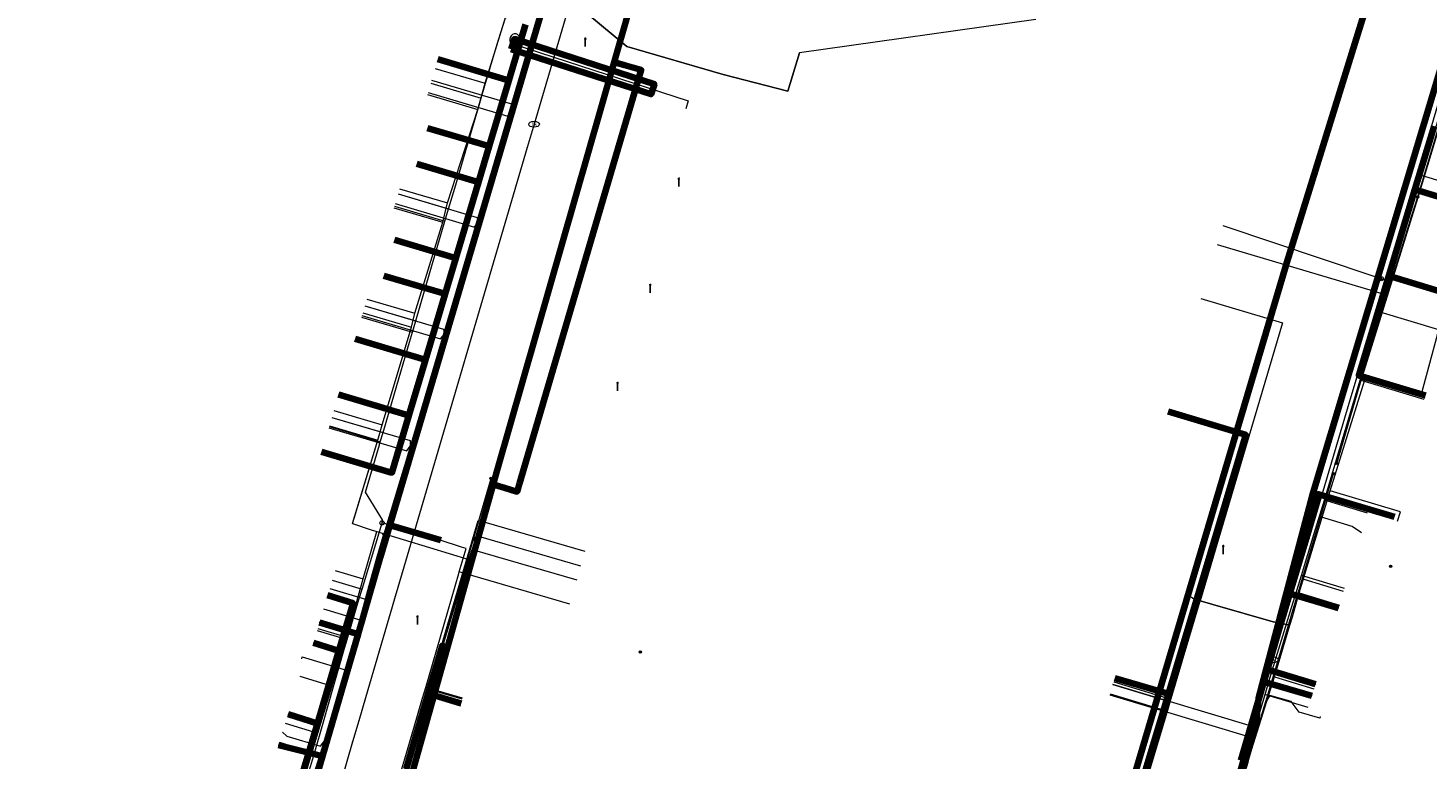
# Model space of a CAD drawing. Extents: x 152558 to 154479, y 462974 to 463683.
# Tile 305 of 638: x 153923 to 154053, y 463243 to 463311. Entities that reach past the tile are written whole.
import ezdxf
from ezdxf.enums import TextEntityAlignment as Align
from ezdxf.lldxf.tags import DXFTag

# ---------------------------------------------------------------- set-up
doc = ezdxf.new("R2010")
doc.units = 0
doc.header["$LTSCALE"] = 0.2
doc.layers.get('0').update_dxf_attribs({"linetype": 'CONTINUOUS'})
for name, color, linetype, lineweight in [('B-RO-KL-DATA_COAXIAAL_7_ZIGGO BV-G', 90, 'KL-DATA-N', 18), ('B-RO-KL-DATA_EUROFIBER NEDERLAND BV-G', 90, 'KL-DATA-N', 18), ('B-RO-KL-DATA_HULPSTUK_KPN BV-S', 90, 'CONTINUOUS', 25), ('B-RO-KL-DATA_HULPSTUK_REGGEFIBER OPERATOR BV-S', 90, 'CONTINUOUS', 25), ('B-RO-KL-DATA_HULPSTUK_ZIGGO BV-S', 90, 'CONTINUOUS', 25), ('B-RO-KL-DATA_KABELBED_KPN BV-G', 90, 'CONTINUOUS', 100), ('B-RO-KL-DATA_KABELBED_ZIGGO BV-G', 90, 'CONTINUOUS', 100), ('B-RO-KL-DATA_REGGEFIBER OPERATOR BV-G', 90, 'KL-DATA-N', 18), ('B-RO-KL-ET_LS_400 V_STEDIN NETBEHEER BV-G', 190, 'KL-LS-N', 18), ('B-RO-KL-ET_LS_GEMEENTE AMERSFOORT-S', 190, 'CONTINUOUS', 25), ('B-RO-KL-ET_LS_HULPSTUK_STEDIN NETBEHEER BV-S', 190, 'CONTINUOUS', 25), ('B-RO-KL-ET_LS_MANTELBUIS_PE_110_STEDIN NETBEHEER BV-G', 190, 'CONTINUOUS', 100), ('B-RO-KL-GAS_LD_HULPSTUK_STEDIN NETBEHEER BV-S', 50, 'CONTINUOUS', 25), ('B-RO-KL-GAS_LD_KOPER_22_0.1 BAR_STEDIN NETBEHEER BV-G', 50, 'KL-GAS-LD-N', 18), ('B-RO-KL-GAS_LD_KOPER_54_0.1 BAR_STEDIN NETBEHEER BV-G', 50, 'KL-GAS-LD-N', 18), ('B-RO-KL-GAS_LD_MANTELBUIS_ASBESTCEMENT_124_STEDIN NETBEHEER BV-G', 50, 'CONTINUOUS', 100), ('B-RO-KL-GAS_LD_PE_32_0.1 BAR_STEDIN NETBEHEER BV-G', 50, 'KL-GAS-LD-N', 18), ('B-RO-KL-GAS_LD_PE_40_0.1 BAR_STEDIN NETBEHEER BV-G', 50, 'KL-GAS-LD-N', 18), ('B-RO-KL-GAS_LD_PVC_63_0.1 BAR_STEDIN NETBEHEER BV-G', 50, 'KL-GAS-LD-N', 18), ('B-RO-KL-GAS_LD_STAAL_34_0.1 BAR_STEDIN NETBEHEER BV-G', 50, 'KL-GAS-LD-N', 18), ('B-RO-KL-WATER_100_VITENS-G', 170, 'KL-WATER-N', 18), ('B-RO-KL-WATER_150_VITENS-G', 170, 'KL-WATER-N', 18), ('B-RO-KL-WATER_HULPSTUK_VITENS-S', 170, 'CONTINUOUS', 25), ('B-RO-KL-WATER_VITENS-S', 170, 'CONTINUOUS', 25), ('B-RO-OG-INFO_STEDIN NETBEHEER BV-G', 7, 'CONTINUOUS', 18), ('B-RO-OG-INFO_VITENS-S', 7, 'CONTINUOUS', 25)]:
    doc.layers.add(name, color=color, linetype=linetype, lineweight=lineweight)
doc.styles.add('NLCS-ISO', font='NLCS-ISO.ttf')
tags = doc.linetypes.add('KL-DATA-N', pattern='A,4,-1,[101,NLCS.SHX,S=0.5,R=0,X=0,Y=0],-1,4,-1,["D",Standard,S=1,R=0,X=-0.25,Y=-0.5],-1.5', length=12.5).pattern_tags.tags
tags[18] = DXFTag(74, 10)
tags = doc.linetypes.add('KL-GAS-LD-N', pattern='A,4,-1,[69,NLCS.SHX,S=0.5,R=0,X=0,Y=0],-1,4,-1,["L",Standard,S=1,R=0,X=0.25,Y=-0.5],-2', length=13).pattern_tags.tags
tags[18] = DXFTag(74, 10)
tags = doc.linetypes.add('KL-LS-N', pattern='A,4,-1,[103,NLCS.SHX,S=0.75,R=0,X=0,Y=0],-1,4,-1,["L",Standard,S=1,R=0,X=0,Y=-0.5],-2', length=13).pattern_tags.tags
tags[18] = DXFTag(74, 10)
doc.linetypes.add('KL-WATER-N', pattern='A,7,-0.5,[168,NLCS.SHX,S=0.75,R=0,X=0.75,Y=0],-2', length=9.5)

# ---------------------------------------------------------------- blocks, each defined once
blk = doc.blocks.new('SKL-WTB_HULP_AFSLUITER-SO')
at = {"color": 0, "linetype": 'ByBlock', "lineweight": 18}
blk.add_lwpolyline([(0, 0.8), (0, -0.8)], dxfattribs=at)
blk.add_circle((0, 0), 1, dxfattribs=at)
at = {"color": 0, "linetype": 'ByBlock', "lineweight": 18, "style": 'NLCS-ISO', "flags": 1}
for tag, p in [('TYPE', (1.5, 0)), ('OMSCHRIJVING', (1.5, -3)), ('LABEL', (1.5, -1.5))]:
    blk.add_attdef(tag, p, '', height=1, dxfattribs=at)
blk = doc.blocks.new('SKL-WTB_HULP_T STUK-SO')
at = {"color": 0, "linetype": 'ByBlock', "lineweight": 18}
blk.add_circle((0, 0), 1, dxfattribs=at)
at = {"color": 0, "linetype": 'ByBlock', "lineweight": -2, "style": 'NLCS-ISO'}
blk.add_text('T', height=1, dxfattribs=at).set_placement((0, 0), align=Align.MIDDLE_CENTER)
at = {"color": 0, "linetype": 'ByBlock', "lineweight": 18, "style": 'NLCS-ISO', "flags": 1}
for tag, p in [('TYPE', (1.5, 0)), ('OMSCHRIJVING', (1.5, -3)), ('LABEL', (1.5, -1.5))]:
    blk.add_attdef(tag, p, '', height=1, dxfattribs=at)
blk = doc.blocks.new('SKL-WTB_HULP_MOF-SO')
at = {"linetype": 'ByBlock', "lineweight": 18}
h = blk.add_hatch(color=0, dxfattribs=at)
h.dxf.hatch_style = 1
h.paths.add_polyline_path([(-0.5625, 0, 1), (0.5625, 0, 1)])
at = {"color": 0, "linetype": 'ByBlock', "lineweight": 18}
blk.add_circle((0, 0), 0.5625, dxfattribs=at)
at = {"color": 0, "linetype": 'ByBlock', "lineweight": 18, "style": 'NLCS-ISO', "flags": 1}
for tag, p in [('TYPE', (1.5, 0)), ('OMSCHRIJVING', (1.5, -3)), ('LABEL', (1.5, -1.5))]:
    blk.add_attdef(tag, p, '', height=1, dxfattribs=at)
blk = doc.blocks.new('SKL-WTB_HULP_OVERLENGTE-SO')
at = {"color": 0, "linetype": 'ByBlock', "lineweight": 18}
for centre, radius in [((0, 0), 1), ((-0.42, 0), 0.417), ((0.42, 0), 0.417)]:
    blk.add_circle(centre, radius, dxfattribs=at)
at = {"color": 0, "linetype": 'ByBlock', "lineweight": 18, "style": 'NLCS-ISO', "flags": 1}
for tag, p in [('TYPE', (1.5, 0)), ('OMSCHRIJVING', (1.5, -3)), ('LABEL', (1.5, -1.5))]:
    blk.add_attdef(tag, p, '', height=1, dxfattribs=at)
blk = doc.blocks.new('SKL-WTB_HULP_OVERIG-SO')
at = {"color": 0, "linetype": 'ByBlock', "lineweight": 18}
for points in [[(-0.14, 0.14), (0.14, -0.14)], [(0.14, 0.14), (-0.14, -0.14)]]:
    blk.add_lwpolyline(points, dxfattribs=at)
at = {"color": 0, "linetype": 'ByBlock', "lineweight": 18, "style": 'NLCS-ISO', "flags": 1}
for tag, p in [('TYPE', (1.5, 0)), ('OMSCHRIJVING', (1.5, -3)), ('LABEL', (1.5, -1.5))]:
    blk.add_attdef(tag, p, '', height=1, dxfattribs=at)
blk = doc.blocks.new('SKL-WATER_BRANDKRAAN_BRANDPUT-SO')
at = {"color": 0, "linetype": 'ByBlock', "lineweight": 18}
blk.add_ellipse((0, 0), major_axis=(2.5, 0), ratio=0.54, dxfattribs=at)
at = {"color": 0, "linetype": 'ByBlock', "lineweight": 18, "style": 'NLCS-ISO'}
blk.add_text('bk', height=1.5, dxfattribs=at).set_placement((0.16, 0), align=Align.MIDDLE_CENTER)
blk = doc.blocks.new('SKL-ET_LS_MAST-SO')
for p, q in [((-0.05, 2.07), (0.05, 2.07)), ((-0.05, -2), (0.05, -2))]:
    blk.add_line(p, q)
for points in [[(-0.18, 1.76), (-0.22, 1.76), (-0.22, 1.84), (-0.18, 1.84), (-0.18, 1.79)], [(-0.18, 1.49), (-0.22, 1.49), (-0.22, 1.57), (-0.18, 1.57), (-0.18, 1.52)], [(-0.18, 1.79), (-0.05, 1.79)], [(-0.18, 1.76), (-0.05, 1.76)], [(-0.18, 1.52), (-0.05, 1.52)], [(-0.18, 1.49), (-0.05, 1.49)], [(-0.05, -2), (-0.05, 2.07)], [(0.05, -2), (0.05, 2.07)], [(0.18, 1.92), (0.05, 1.92)], [(0.18, 1.89), (0.05, 1.89)], [(0.18, 1.66), (0.05, 1.66)], [(0.18, 1.63), (0.05, 1.63)], [(0.18, 1.39), (0.05, 1.39)], [(0.18, 1.36), (0.05, 1.36)], [(0.18, 1.89), (0.22, 1.89), (0.22, 1.97), (0.18, 1.97), (0.18, 1.92)], [(0.18, 1.63), (0.22, 1.63), (0.22, 1.71), (0.18, 1.71), (0.18, 1.66)], [(0.18, 1.36), (0.22, 1.36), (0.22, 1.44), (0.18, 1.44), (0.18, 1.39)]]:
    blk.add_lwpolyline(points)
blk = doc.blocks.new('SOG-INFO_OVERIG-SO')
at = {"color": 0, "linetype": 'ByBlock', "lineweight": 18}
for points in [[(-0.14, 0.14), (0.14, -0.14)], [(0.14, 0.14), (-0.14, -0.14)]]:
    blk.add_lwpolyline(points, dxfattribs=at)
at = {"color": 0, "linetype": 'ByBlock', "lineweight": 18, "style": 'NLCS-ISO', "flags": 1}
for tag, p in [('TYPE', (1.5, 0)), ('OMSCHRIJVING', (1.5, -3)), ('LABEL', (1.5, -1.5))]:
    blk.add_attdef(tag, p, '', height=1, dxfattribs=at)

msp = doc.modelspace()

# ---------------------------------------------------------------- linework, layer by layer
at = {"layer": 'B-RO-KL-DATA_COAXIAAL_7_ZIGGO BV-G', "flags": 128}
for points in [[(154050.27, 463265.609), (154047.856, 463266.329), (154043.152, 463267.732), (154043.074, 463267.443), (154042.14, 463264.279), (154040.456, 463258.465), (154038.069, 463250.229), (154038.002, 463250), (154035.94, 463242.879), (154033.989, 463236.145), (154032.82, 463232.107), (154031.54, 463227.688), (154029.537, 463220.772), (154028.202, 463216.161), (154026.769, 463211.215), (154018.552, 463213.612), (154018.049, 463213.759)], [(153950.736, 463258.288), (153953.111, 463257.554), (153951.796, 463253.108), (153950.876, 463250), (153949.792, 463246.335), (153948.498, 463241.964), (153946.129, 463233.96), (153945.375, 463231.411), (153943.986, 463226.718), (153942.926, 463223.134), (153941.159, 463217.163), (153939.558, 463211.752), (153938.812, 463209.233), (153938.625, 463208.6), (153947.453, 463205.975), (153948.034, 463205.802)], [(154018.049, 463213.759), (154018.552, 463213.612), (154026.769, 463211.215), (154028.202, 463216.161), (154029.537, 463220.772), (154031.54, 463227.688), (154032.82, 463232.107), (154033.989, 463236.145), (154035.94, 463242.879), (154038.002, 463250), (154038.069, 463250.229), (154040.456, 463258.465), (154045.047, 463257.095)], [(153948.034, 463205.802), (153947.453, 463205.975), (153938.625, 463208.6), (153938.812, 463209.233), (153939.558, 463211.752), (153941.159, 463217.163), (153942.926, 463223.134), (153943.986, 463226.718), (153945.375, 463231.411), (153946.129, 463233.96), (153948.498, 463241.964), (153949.792, 463246.335), (153950.876, 463250), (153951.796, 463253.108), (153949.409, 463253.846)], [(153948.034, 463205.802), (153947.453, 463205.975), (153948.079, 463208.087), (153949.611, 463213.259), (153950.259, 463215.469), (153950.584, 463216.576), (153953.833, 463227.655), (153954.401, 463229.593), (153955.838, 463234.494), (153958.061, 463242.071), (153960.126, 463249.113), (153960.386, 463250), (153961.455, 463253.644)], [(154018.049, 463213.759), (154018.552, 463213.612), (154026.769, 463211.215), (154028.202, 463216.161), (154029.537, 463220.772), (154031.54, 463227.688), (154032.82, 463232.107), (154033.989, 463236.145), (154035.94, 463242.879), (154038.002, 463250), (154038.069, 463250.229), (154038.84, 463250), (154042.553, 463248.898)], [(153963.186, 463248.202), (153960.126, 463249.113), (153958.061, 463242.071), (153955.838, 463234.494), (153954.401, 463229.593), (153953.833, 463227.655), (153950.584, 463216.576), (153950.259, 463215.469), (153949.611, 463213.259), (153948.079, 463208.087), (153947.453, 463205.975), (153948.034, 463205.802)], [(153948.034, 463205.802), (153947.453, 463205.975), (153938.625, 463208.6), (153938.812, 463209.233), (153939.558, 463211.752), (153941.159, 463217.163), (153942.926, 463223.134), (153943.986, 463226.718), (153945.375, 463231.411), (153946.129, 463233.96), (153948.498, 463241.964), (153949.792, 463246.335), (153947.044, 463247.185)]]:
    msp.add_lwpolyline(points, dxfattribs=at)
at = {"layer": 'B-RO-KL-DATA_EUROFIBER NEDERLAND BV-G', "flags": 128}
for points in [[(154016.8, 463312), (153994.745, 463308.89), (153993.681, 463305.321), (153987.622, 463306.875), (153978.649, 463309.505), (153975.017, 463312.518), (153970.509, 463313.95), (153970.101, 463314.146), (153970.667, 463315.034), (153972.558, 463321.404), (153972.757, 463322.08), (153973.3, 463323.2), (153979.1, 463342.6), (153985.5, 463364.6), (153989.2, 463377.4), (153992, 463386.8), (153993.058, 463390.909), (153991.86, 463392.39), (153992.552, 463391.876), (153994, 463391.5), (154001.7, 463389.1), (154062.3, 463370.7), (154063.8, 463370.2), (154064.9, 463369.4), (154072.3, 463366.7), (154077.4, 463364.9), (154078.3, 463363.6), (154083.9, 463361.2), (154085.3, 463360), (154131.3, 463340.4), (154133.3, 463339.8), (154135, 463340.5), (154137.2, 463340.5), (154195.5, 463339), (154196.5, 463338.8), (154202.5, 463324.4), (154205.1, 463318.8), (154207.9, 463314.9), (154238.2, 463280), (154240.1, 463278.2), (154243.9, 463273.8), (154244.9, 463273.2), (154246.4, 463273.4), (154248.2, 463272.9), (154250.1, 463272.8), (154252.7, 463273.5), (154255.6, 463274.8), (154256.5, 463274.3)], [(153970.101, 463314.146), (153970.509, 463313.95), (153975.017, 463312.518), (153978.649, 463309.505), (153987.622, 463306.875), (153993.681, 463305.321), (153994.744, 463308.886)]]:
    msp.add_lwpolyline(points, dxfattribs=at)
at = {"layer": 'B-RO-KL-DATA_KABELBED_KPN BV-G', "flags": 128}
for points in [[(153977.46, 463308.034), (153987.599, 463343.427), (153997.598, 463373.243), (153997.74, 463373.711)], [(154009.761, 463183.589), (154009.761, 463183.59), (154016.017, 463207.895), (154028.522, 463250), (154040.206, 463289.34), (154061.929, 463359.28), (154062.024, 463359.587)], [(154017.866, 463181.167), (154018.982, 463184.846), (154026.897, 463210.94), (154037.383, 463246.517), (154037.58, 463248.684), (154037.929, 463250), (154042.593, 463267.583), (154059.974, 463325.434), (154068.14, 463352.466)], [(153978.981, 463340.784), (153978.717, 463339.901), (153959.178, 463273.745)], [(153966.174, 463268.613), (153966.554, 463269.964), (153977.46, 463308.034)], [(153977.46, 463308.035), (153978.446, 463307.751), (153980.001, 463307.301), (153968.635, 463268.71), (153968.412, 463267.956), (153967.237, 463268.302), (153966.175, 463268.613)], [(153959.178, 463273.745), (153955.644, 463261.778), (153953.575, 463254.676), (153953.324, 463253.815), (153952.212, 463250), (153950.25, 463243.266), (153948.992, 463238.948), (153948.907, 463238.657), (153946.839, 463231.558), (153945.279, 463226.246), (153944.414, 463223.3), (153944.414, 463223.299)], [(153952.613, 463220.89), (153954.919, 463228.501), (153960.951, 463250), (153966.174, 463268.613)], [(153953.324, 463253.815), (153953.575, 463254.676), (153949.987, 463255.764)], [(154038.122, 463250.729), (154038.301, 463251.404), (154042.89, 463250.007)], [(153950.25, 463243.266), (153950.25, 463243.266), (153946.16, 463244.294)]]:
    msp.add_lwpolyline(points, dxfattribs=at)
at = {"layer": 'B-RO-KL-DATA_KABELBED_ZIGGO BV-G', "flags": 128}
for points in [[(153969.193, 463311.534), (153967.641, 463306.325)], [(153961.023, 463308.297), (153967.641, 463306.325)], [(153967.641, 463306.325), (153965.811, 463300.182)], [(153960.064, 463301.884), (153965.811, 463300.182)], [(154052.157, 463296.135), (154053.95, 463302.069)], [(153965.811, 463300.182), (153964.812, 463296.827)], [(153959.073, 463298.537), (153964.812, 463296.827)], [(153964.812, 463296.827), (153962.698, 463289.732)], [(154049.727, 463288.095), (154052.157, 463296.135)], [(154060.744, 463293.529), (154052.157, 463296.135)], [(153956.971, 463291.439), (153962.698, 463289.732)], [(153962.698, 463289.732), (153961.706, 463286.401)], [(153955.984, 463288.106), (153961.706, 463286.401)], [(154053.141, 463276.922), (154046.921, 463278.809), (154049.727, 463288.095)], [(154058.31, 463285.491), (154049.727, 463288.095)], [(153961.706, 463286.401), (153959.876, 463280.26)], [(153953.302, 463282.219), (153959.876, 463280.26)], [(153959.876, 463280.26), (153958.326, 463275.056)], [(153951.761, 463277.013), (153958.326, 463275.056)], [(153950.18, 463271.676), (153956.737, 463269.722), (153958.326, 463275.056)], [(154029.14, 463275.423), (154036.399, 463273.26), (154029.166, 463249.087)], [(154050.27, 463265.609), (154043.152, 463267.732), (154040.456, 463258.465)], [(153950.736, 463258.288), (153953.111, 463257.554), (153951.796, 463253.108)], [(154038.069, 463250.229), (154040.456, 463258.465)], [(154045.047, 463257.095), (154040.456, 463258.465)], [(153949.409, 463253.846), (153951.796, 463253.108)], [(153951.796, 463253.108), (153949.792, 463246.335)], [(153961.455, 463253.644), (153960.126, 463249.113)], [(154029.166, 463249.087), (154024.175, 463250.544)], [(154035.94, 463242.879), (154038.069, 463250.229)], [(154042.553, 463248.898), (154038.069, 463250.229)], [(153960.126, 463249.113), (153958.061, 463242.071)], [(153963.186, 463248.202), (153960.126, 463249.113)], [(154029.166, 463249.087), (154026.27, 463239.407)], [(153947.044, 463247.185), (153949.792, 463246.335)], [(153949.792, 463246.335), (153948.498, 463241.964)]]:
    msp.add_lwpolyline(points, dxfattribs=at)
at = {"layer": 'B-RO-KL-DATA_REGGEFIBER OPERATOR BV-G', "flags": 128}
for points in [[(153953.244, 463265.572), (153955.432, 463272.771), (153955.838, 463274.182), (153958.567, 463283.304), (153958.863, 463284.612), (153961.487, 463293.101), (153961.928, 463294.894), (153964.741, 463303.612), (153965.421, 463306.073), (153967.755, 463313.591), (153968.961, 463313.804), (153970.371, 463313.98), (153972.935, 463322.401), (153975.06, 463329.379), (153978.866, 463342.533), (153980.27, 463346.722), (153985.369, 463364.724), (153985.938, 463366.485), (153987.726, 463372.699), (153989.766, 463379.457), (153993.156, 463390.686)], [(153965.421, 463306.073), (153967.755, 463313.591)], [(153960.772, 463307.449), (153965.421, 463306.073)], [(153960.047, 463305.002), (153964.741, 463303.612)], [(153964.741, 463303.612), (153965.421, 463306.073)], [(153961.928, 463294.894), (153964.741, 463303.612)], [(153957.447, 463296.22), (153961.928, 463294.894)], [(153956.924, 463294.451), (153961.487, 463293.101)], [(153961.487, 463293.101), (153961.928, 463294.894)], [(153958.863, 463284.612), (153961.487, 463293.101)], [(153954.402, 463285.932), (153958.863, 463284.612)], [(154032.211, 463285.971), (154039.824, 463283.703), (154032.127, 463257.785)], [(154052.708, 463276.823), (154055.063, 463285.472), (154058.031, 463284.573)], [(153954.022, 463284.65), (153958.567, 463283.304)], [(153958.567, 463283.304), (153958.863, 463284.612)], [(153955.838, 463274.182), (153958.567, 463283.304)], [(154044.261, 463268.026), (154047.484, 463278.404), (154052.708, 463276.823)], [(154052.708, 463276.823), (154053.077, 463276.711)], [(153951.318, 463275.521), (153955.838, 463274.182)], [(153950.902, 463274.113), (153955.432, 463272.771)], [(153955.432, 463272.771), (153955.838, 463274.182)], [(153953.069, 463264.999), (153955.432, 463272.771)], [(154041.371, 463258.522), (154044.261, 463268.026)], [(154050.551, 463265.212), (154050.808, 463266.072), (154044.261, 463268.026)], [(153953.069, 463264.999), (153954.794, 463264.402), (153955.326, 463264.242), (153960.227, 463262.75), (153963.926, 463261.623), (153960.058, 463248.915), (153958.118, 463242.596), (153956.79, 463237.836), (153954.372, 463229.891), (153953.961, 463228.386), (153952.652, 463223.745), (153950.53, 463216.707), (153949.288, 463212.551), (153948.525, 463210.105), (153946.154, 463201.998), (153945.679, 463200.16), (153943.525, 463192.912), (153943.364, 463192.213), (153941.577, 463186.447), (153940.862, 463183.985), (153938.354, 463175.906), (153936.698, 463170.004), (153936.455, 463168.82), (153933.962, 463160.925), (153930.709, 463149.339)], [(153953.069, 463264.999), (153953.244, 463265.572)], [(153953.069, 463264.999), (153954.794, 463264.402), (153955.326, 463264.242)], [(153954.065, 463259.832), (153955.326, 463264.242)], [(153955.326, 463264.242), (153960.227, 463262.75), (153963.926, 463261.623)], [(153963.926, 463261.623), (153964.214, 463262.569), (153973.983, 463259.72)], [(153951.437, 463260.616), (153954.065, 463259.832)], [(153960.058, 463248.915), (153963.926, 463261.623)], [(153952.529, 463254.392), (153954.065, 463259.832)], [(153995.262, 463106.55), (153996.125, 463108.124), (153996.585, 463110.521), (153998.148, 463115.208), (154002.191, 463128.414), (154002.703, 463130.124), (154004.464, 463136.092), (154004.738, 463136.905), (154006.965, 463144.265), (154007.924, 463147.433), (154008.353, 463148.934), (154010.792, 463156.919), (154011.448, 463159.239), (154012.891, 463163.892), (154013.417, 463165.554), (154016.043, 463174.227), (154018.335, 463182.031), (154018.825, 463183.544), (154021.8, 463193.506), (154023.454, 463198.993), (154024.692, 463203.027), (154026.759, 463209.705), (154028.482, 463215.414), (154029.866, 463220.773), (154032.529, 463228.897), (154032.76, 463229.715), (154035.48, 463238.489), (154036.202, 463241.612), (154039.07, 463250.67), (154040.496, 463255.515), (154038.951, 463255.817), (154033.313, 463257.445), (154032.127, 463257.785), (154031.55, 463257.95)], [(154031.291, 463258.145), (154031.55, 463257.95)], [(154031.55, 463257.95), (154032.127, 463257.785)], [(154040.496, 463255.515), (154040.734, 463256.286), (154041.371, 463258.522)], [(154041.371, 463258.522), (154045.133, 463257.377)], [(154029.402, 463248.605), (154032.127, 463257.785)], [(154032.127, 463257.785), (154033.313, 463257.445), (154038.951, 463255.817), (154040.496, 463255.515)], [(154039.07, 463250.67), (154040.496, 463255.515)], [(153949.815, 463245.42), (153952.529, 463254.392)], [(153949.819, 463255.201), (153952.529, 463254.392)], [(154024.074, 463250.209), (154029.402, 463248.605)], [(154036.202, 463241.612), (154039.07, 463250.67)], [(154039.07, 463250.67), (154042.751, 463249.551)], [(153958.118, 463242.596), (153960.058, 463248.915)], [(153960.058, 463248.915), (153963.122, 463248.003)], [(154023.719, 463249.028), (154029.011, 463247.435)], [(154026.177, 463238.041), (154029.011, 463247.435)], [(154029.011, 463247.435), (154029.402, 463248.605)], [(153946.792, 463246.35), (153949.815, 463245.42)], [(153948.124, 463239.718), (153949.815, 463245.42)]]:
    msp.add_lwpolyline(points, dxfattribs=at)
at = {"layer": 'B-RO-KL-ET_LS_400 V_STEDIN NETBEHEER BV-G', "flags": 128}
for points in [[(153992.361, 463388.804), (153989.927, 463379.167), (153986.388, 463368.228), (153982.603, 463353.024), (153978.288, 463340.035), (153975.428, 463328.277), (153955.406, 463261.852), (153952.274, 463250.397), (153946.408, 463231.688), (153936.913, 463200.386), (153932.003, 463182.52), (153925.397, 463161.45)], [(154044.874, 463270.577), (154046.995, 463277.844), (154052.477, 463295.439), (154065.394, 463338.297), (154073.412, 463365.026), (154073.733, 463365.687), (154074.179, 463366.47)], [(154052.429, 463295.454), (154054.373, 463301.904), (154055.061, 463304.187), (154059.043, 463317.398), (154059.912, 463320.282), (154061.57, 463325.784), (154062.082, 463327.482), (154064.183, 463334.452), (154064.947, 463336.986), (154065.667, 463339.38), (154066.002, 463340.499), (154068.727, 463349.582), (154068.812, 463349.865), (154073.895, 463366.809), (154073.755, 463366.854), (154073.623, 463366.949)], [(153977.372, 463336.48), (153976.397, 463332.471), (153975.67, 463329.482), (153975.38, 463328.29), (153975.088, 463327.321), (153974.799, 463326.364), (153971.642, 463315.888), (153970.736, 463312.882), (153970.067, 463310.663), (153969.832, 463309.884), (153969.665, 463309.331), (153968.963, 463307.001), (153968.602, 463305.805), (153967.927, 463303.566), (153967.054, 463300.668), (153965.589, 463295.808), (153964.762, 463293.063), (153964.041, 463290.672), (153962.493, 463285.536), (153961.616, 463282.627), (153960.945, 463280.4), (153959.204, 463274.623), (153958.471, 463272.19), (153957.489, 463268.934), (153955.995, 463263.979)], [(153969.665, 463309.331), (153968.77, 463310.333), (153968.444, 463310.614), (153968.314, 463310.675), (153968.125, 463310.664), (153967.99, 463310.61), (153967.872, 463310.5), (153967.777, 463310.332), (153967.74, 463310.162), (153967.748, 463309.976), (153967.829, 463309.834), (153968.016, 463309.725), (153984.387, 463304.432), (153984.167, 463303.688)], [(153960.442, 463306.335), (153967.889, 463304.131), (153967.908, 463303.572), (153967.927, 463303.566)], [(153960.108, 463305.208), (153967.549, 463303.004), (153967.908, 463303.572), (153967.927, 463303.566)], [(153957.304, 463295.734), (153964.699, 463293.548), (153964.762, 463293.063)], [(153957.036, 463294.83), (153964.426, 463292.641), (153964.743, 463293.069), (153964.762, 463293.063)], [(154044.826, 463270.591), (154046.843, 463277.5), (154046.944, 463277.846), (154046.947, 463277.858), (154047.275, 463278.909), (154048.664, 463283.369), (154049.577, 463286.3), (154050.824, 463290.301), (154051.861, 463293.63), (154052.429, 463295.454)], [(154033.718, 463291.026), (154048.285, 463286.686)], [(154048.285, 463286.686), (154048.96, 463286.484), (154049.577, 463286.3)], [(153954.215, 463285.303), (153961.558, 463283.127), (153961.616, 463282.627)], [(153953.941, 463284.378), (153961.28, 463282.205), (153961.597, 463282.633), (153961.616, 463282.627)], [(154053.2, 463277.116), (154047.275, 463278.909)], [(153951.132, 463274.89), (153958.425, 463272.731), (153958.452, 463272.196), (153958.471, 463272.19)], [(153950.847, 463273.927), (153958.135, 463271.769), (153958.452, 463272.196), (153958.471, 463272.19)], [(154044.546, 463269.631), (154043.362, 463265.606), (154042.562, 463262.914), (154041.612, 463259.718), (154040.761, 463256.855), (154039.314, 463251.988), (154038.259, 463248.428), (154038.088, 463247.847), (154037.37, 463245.41), (154036.624, 463242.88), (154036.572, 463242.704), (154036.187, 463241.397), (154035.328, 463238.482), (154035.108, 463237.737), (154034.42, 463235.402), (154033.812, 463233.34), (154033.489, 463232.245), (154033.321, 463231.674), (154032.443, 463228.696), (154032.376, 463228.468), (154031.885, 463226.803), (154031.303, 463224.828), (154030.098, 463220.74), (154029.171, 463217.595), (154028.317, 463214.696), (154028.311, 463214.677), (154027.185, 463210.856), (154026.245, 463207.731), (154025.384, 463204.87), (154024.424, 463201.677), (154022.962, 463196.817), (154022.456, 463195.189), (154021.089, 463190.873), (154019.558, 463186.041), (154018.429, 463182.477), (154017.648, 463180.013), (154016.399, 463176.072), (154015.885, 463174.451), (154015.015, 463171.441), (154013.793, 463167.216), (154013.453, 463166.04), (154012.424, 463162.479), (154011.414, 463159.058), (154011.15, 463158.163), (154010.844, 463157.126), (154010.328, 463155.379), (154008.6, 463149.531), (154008.175, 463148.095), (154007.749, 463146.656), (154007.56, 463146.018), (154006.391, 463142.069), (154005.951, 463140.583), (154005.14, 463137.843), (154004.449, 463135.509), (154004.052, 463134.169), (154002.892, 463130.25), (154002.401, 463128.591), (154002.117, 463127.633), (154001.652, 463126.063), (154000, 463120.483), (153997.88, 463113.199), (153997.375, 463111.461), (153996.703, 463109.114), (153994.886, 463101.981)], [(153940.571, 463184.641), (153941.238, 463186.789), (153942.459, 463190.721), (153943.145, 463192.929), (153943.68, 463194.652), (153944.901, 463198.584), (153945.228, 463199.635), (153945.927, 463201.886), (153947.714, 463207.642), (153948.352, 463209.698), (153949.014, 463211.827), (153949.589, 463213.68), (153951.181, 463218.807), (153951.808, 463220.826), (153952.365, 463222.62), (153952.815, 463224.156), (153952.992, 463224.76), (153954.351, 463229.402), (153954.689, 463230.555), (153956.466, 463236.621), (153957.303, 463239.478), (153957.932, 463241.626), (153958.242, 463242.686), (153959.67, 463247.561), (153960.124, 463249.112), (153962.959, 463258.811), (153964.306, 463263.422), (153965.993, 463269.194)], [(153929.688, 463146.567), (153940.526, 463184.667), (153952.317, 463222.634), (153964.794, 463265.271)], [(153974.755, 463262.365), (153965.347, 463265.109)], [(154047.187, 463264.129), (154046.317, 463264.707), (154043.362, 463265.606)], [(153925.205, 463161.007), (153925.594, 463162.246), (153931.955, 463182.534), (153932.678, 463185.165), (153933.095, 463186.681), (153933.784, 463189.19), (153934.351, 463191.255), (153935.699, 463196.159), (153936.29, 463198.31), (153936.865, 463200.4), (153937.155, 463201.357), (153937.733, 463203.261), (153939.29, 463208.395), (153939.898, 463210.401), (153940.13, 463211.167), (153940.763, 463213.252), (153942.236, 463218.108), (153943.263, 463221.493), (153943.878, 463223.52), (153944.813, 463226.604), (153945.141, 463227.683), (153945.629, 463229.293), (153946.36, 463231.703), (153947.137, 463234.181), (153947.588, 463235.621), (153949.48, 463241.655), (153950.41, 463244.619), (153951.462, 463247.974), (153952.226, 463250.41), (153952.366, 463250.922), (153953.231, 463254.086), (153953.756, 463256.007), (153954.284, 463257.937), (153954.626, 463259.188), (153955.358, 463261.866), (153955.995, 463263.979)], [(153974.359, 463261.01), (153964.639, 463263.846), (153964.325, 463263.416), (153964.306, 463263.422)], [(154045.515, 463258.635), (154041.832, 463259.755), (154041.612, 463259.718)], [(153950.935, 463258.937), (153954.284, 463257.937)], [(153950.363, 463257.021), (153953.756, 463256.007)], [(153948.318, 463252.347), (153948.375, 463252.539), (153952.28, 463251.365), (153952.366, 463250.922)], [(153963.296, 463248.586), (153960.428, 463249.439), (153960.124, 463249.112)], [(154023.709, 463248.997), (154037.037, 463244.988), (154037.351, 463245.416), (154037.37, 463245.41)], [(154037.37, 463245.41), (154037.351, 463245.416), (154037.32, 463245.949), (154023.999, 463249.959)], [(154043.324, 463246.968), (154043.282, 463246.823), (154041.361, 463247.377), (154040.608, 463248.375), (154038.621, 463248.948), (154038.278, 463248.422), (154038.259, 463248.428)], [(153946.541, 463245.534), (153946.941, 463245.139), (153950.068, 463244.2), (153950.391, 463244.625), (153950.41, 463244.619)]]:
    msp.add_lwpolyline(points, dxfattribs=at)
at = {"layer": 'B-RO-KL-ET_LS_MANTELBUIS_PE_110_STEDIN NETBEHEER BV-G', "flags": 128}
msp.add_lwpolyline([(153967.862, 463309.249), (153980.91, 463305.03), (153981.217, 463305.982), (153968.17, 463310.2), (153967.862, 463309.249)], dxfattribs=at)
at = {"layer": 'B-RO-KL-GAS_LD_KOPER_22_0.1 BAR_STEDIN NETBEHEER BV-G', "flags": 128}
msp.add_lwpolyline([(154042.221, 463247.806), (154038.665, 463248.889)], dxfattribs=at)
at = {"layer": 'B-RO-KL-GAS_LD_KOPER_54_0.1 BAR_STEDIN NETBEHEER BV-G', "flags": 128}
msp.add_lwpolyline([(154034.243, 463292.789), (154048.227, 463288.083)], dxfattribs=at)
at = {"layer": 'B-RO-KL-GAS_LD_MANTELBUIS_ASBESTCEMENT_124_STEDIN NETBEHEER BV-G', "flags": 128}
msp.add_lwpolyline([(153956.313, 463264.91), (153961.299, 463263.433)], dxfattribs=at)
at = {"layer": 'B-RO-KL-GAS_LD_PE_32_0.1 BAR_STEDIN NETBEHEER BV-G', "flags": 128}
for points in [[(153960.108, 463305.208), (153964.815, 463303.814)], [(153960.364, 463306.071), (153965.069, 463304.677)], [(154061.159, 463294.899), (154052.766, 463297.441)], [(153957.304, 463295.734), (153962.027, 463294.338)], [(153956.963, 463294.584), (153961.688, 463293.185)], [(153954.215, 463285.303), (153958.96, 463283.897)], [(153953.903, 463284.249), (153958.651, 463282.843)], [(154057.304, 463282.17), (154048.92, 463284.709)], [(154053.026, 463276.542), (154047.045, 463278.352)], [(153951.132, 463274.89), (153955.907, 463273.476)], [(153950.876, 463274.027), (153955.654, 463272.612)], [(153951.164, 463259.704), (153953.956, 463258.87)], [(153949.758, 463254.998), (153952.556, 463254.162)], [(153948.139, 463250.73), (153951.302, 463249.781)], [(153963.324, 463248.682), (153959.896, 463249.701)], [(154038.665, 463248.889), (154038.186, 463249.034)], [(153946.247, 463244.578), (153949.524, 463243.57)]]:
    msp.add_lwpolyline(points, dxfattribs=at)
at = {"layer": 'B-RO-KL-GAS_LD_PE_40_0.1 BAR_STEDIN NETBEHEER BV-G', "flags": 128}
msp.add_lwpolyline([(153973.323, 463257.458), (153963.014, 463260.465)], dxfattribs=at)
at = {"layer": 'B-RO-KL-GAS_LD_PVC_63_0.1 BAR_STEDIN NETBEHEER BV-G', "flags": 128}
for points in [[(154033.801, 463234.249), (154034.348, 463236.246), (154034.733, 463237.527), (154035.495, 463240.066), (154035.811, 463241.12), (154036.613, 463243.792), (154038.186, 463249.034), (154038.648, 463250.566), (154040.687, 463257.24), (154041.575, 463260.147), (154042.767, 463264.049), (154043.72, 463267.169), (154044.456, 463269.58), (154047.045, 463278.352), (154048.201, 463282.271), (154048.92, 463284.709), (154049.684, 463287.297), (154049.787, 463287.645), (154051.749, 463294.097), (154052.766, 463297.441), (154053.853, 463301.018), (154054.462, 463303.02), (154055.038, 463304.94), (154056.421, 463309.554), (154058.881, 463317.763), (154058.988, 463318.121), (154059.578, 463320.174), (154061.607, 463327.236), (154061.889, 463328.217), (154063.983, 463335.507), (154064.203, 463336.271), (154065.786, 463341.689), (154066.17, 463342.989), (154068.382, 463350.484), (154068.51, 463350.919), (154068.918, 463352.3), (154072.001, 463362.889), (154072.256, 463363.766)], [(153955.82, 463265.048), (153955.844, 463265.324), (153954.282, 463267.919), (153955.573, 463272.335), (153955.654, 463272.612), (153955.907, 463273.476), (153956.976, 463277.124), (153958.379, 463281.914), (153958.651, 463282.843), (153958.96, 463283.897), (153959.782, 463286.703), (153961.186, 463291.48), (153961.688, 463293.185), (153962.027, 463294.338), (153962.595, 463296.268), (153964.004, 463301.055), (153964.815, 463303.814), (153965.069, 463304.677), (153965.412, 463305.842), (153966.548, 463309.701), (153966.857, 463310.694), (153967.324, 463312.161), (153969.82, 463313.611), (153969.891, 463313.663), (153969.927, 463313.744), (153970.126, 463314.412), (153970.239, 463314.792), (153971.996, 463320.7), (153972.807, 463323.2), (153973.206, 463324.431), (153974.135, 463327.297), (153974.568, 463328.638), (153974.937, 463329.869), (153975.079, 463330.343), (153977.012, 463336.794)], [(154048.227, 463288.083), (154049.027, 463287.832)], [(154049.027, 463287.832), (154049.267, 463287.757), (154049.787, 463287.645)], [(153922.788, 463153.476), (153923.153, 463154.379), (153926.235, 463165.841), (153932.049, 463185.355), (153932.576, 463187.125), (153933.263, 463189.425), (153933.577, 463190.471), (153935.21, 463195.899), (153936.126, 463198.88), (153936.851, 463201.239), (153937.234, 463202.485), (153938.797, 463207.568), (153939.393, 463209.509), (153940.097, 463211.803), (153940.331, 463212.564), (153941.674, 463216.94), (153942.618, 463220.016), (153943.46, 463222.954), (153944.336, 463226.016), (153944.876, 463227.905), (153944.941, 463228.131), (153946.224, 463232.615), (153946.737, 463234.31), (153946.828, 463234.611), (153948.781, 463241.06), (153949.524, 463243.57), (153950.354, 463246.471), (153951.302, 463249.781), (153952.322, 463253.344), (153952.556, 463254.162), (153953.661, 463257.882), (153953.956, 463258.87), (153955.82, 463265.048)], [(153930.302, 463148.28), (153930.512, 463149.407), (153930.84, 463150.754), (153932.505, 463156.423), (153933.755, 463160.682), (153934.177, 463162.118), (153935.651, 463167.143), (153935.696, 463167.297), (153936.491, 463170.023), (153937.022, 463171.842), (153938.666, 463177.474), (153939.204, 463179.318), (153940.499, 463183.672), (153940.504, 463183.687), (153941.189, 463185.97), (153941.689, 463187.636), (153942.874, 463191.586), (153942.979, 463191.935), (153943.583, 463193.946), (153943.903, 463195.014), (153944.88, 463198.384), (153945.222, 463199.567), (153945.834, 463201.68), (153946.013, 463202.298), (153946.233, 463203.166), (153946.423, 463203.919), (153947.716, 463208.465), (153948.144, 463209.968), (153948.746, 463212.083), (153949.222, 463213.707), (153950.967, 463219.666), (153951.021, 463219.851), (153952.219, 463223.917), (153952.715, 463225.598), (153953.709, 463228.967), (153954.719, 463232.38), (153956.132, 463237.066), (153956.939, 463239.743), (153957.373, 463241.18), (153957.935, 463243.045), (153958.793, 463245.892), (153959.602, 463248.685), (153959.896, 463249.701), (153962.973, 463260.322), (153963.014, 463260.465), (153963.653, 463262.671), (153963.242, 463262.79), (153961.251, 463263.448), (153955.82, 463265.048)], [(154025.805, 463236.606), (154026.043, 463237.399), (154026.274, 463238.167), (154027.362, 463241.789), (154029.075, 463247.491), (154029.265, 463248.125), (154029.333, 463248.352), (154030.499, 463252.231)]]:
    msp.add_lwpolyline(points, dxfattribs=at)
at = {"layer": 'B-RO-KL-GAS_LD_STAAL_34_0.1 BAR_STEDIN NETBEHEER BV-G', "flags": 128}
for points in [[(154047.74, 463265.946), (154043.72, 463267.169)], [(154045.603, 463258.922), (154041.575, 463260.147)], [(154023.739, 463249.096), (154029.075, 463247.491)], [(154023.998, 463249.958), (154029.333, 463248.352)]]:
    msp.add_lwpolyline(points, dxfattribs=at)
at = {"layer": 'B-RO-KL-WATER_100_VITENS-G', "flags": 128}
for points in [[(154038.928, 463252.263), (154040.137, 463256.335), (154042.29, 463263.586), (154045.884, 463275.689), (154049.19, 463286.822), (154050.578, 463291.496), (154051.522, 463294.675), (154051.966, 463296.17), (154052.895, 463299.298), (154061.406, 463327.958), (154063.478, 463334.937), (154065.469, 463341.642), (154067.815, 463349.54), (154068.62, 463352.252), (154069.672, 463355.795), (154069.195, 463356.674), (154069.48, 463357.633)], [(154033.742, 463234.797), (154034.769, 463238.256), (154036.266, 463243.297), (154037.236, 463246.564), (154038.178, 463249.736), (154038.721, 463251.567), (154038.928, 463252.263)]]:
    msp.add_lwpolyline(points, dxfattribs=at)
at = {"layer": 'B-RO-KL-WATER_150_VITENS-G', "flags": 128}
for points in [[(153991.402, 463385.795), (153990.669, 463383.321), (153989.7, 463380.05), (153990.101, 463379.312), (153991.748, 463376.277), (153991.453, 463375.273), (153989.626, 463369.054), (153988.29, 463364.506), (153986.954, 463359.957), (153985.443, 463354.814), (153983.661, 463348.749), (153983.087, 463346.794), (153981.609, 463341.765), (153980.486, 463337.943), (153978.228, 463330.255), (153975.836, 463322.115), (153974.846, 463318.745), (153969.995, 463302.231)], [(153969.995, 463302.231), (153969.362, 463300.075), (153957.699, 463260.377), (153957.049, 463258.166), (153956.985, 463257.948), (153955.553, 463253.075), (153954.279, 463248.736), (153953.645, 463246.579), (153953.07, 463244.624), (153951.99, 463240.946), (153951.289, 463238.559), (153950.244, 463235.002), (153950.195, 463234.84), (153949.562, 463232.732), (153948.424, 463228.938)]]:
    msp.add_lwpolyline(points, dxfattribs=at)
at = {"layer": 'B-RO-OG-INFO_STEDIN NETBEHEER BV-G', "flags": 128}
msp.add_lwpolyline([(153967.862, 463309.249), (153980.91, 463305.03), (153981.217, 463305.982), (153968.17, 463310.2), (153967.862, 463309.249)], dxfattribs=at)

# ---------------------------------------------------------------- block references
at = {"layer": 'B-RO-KL-DATA_HULPSTUK_KPN BV-S', "xscale": 0.2, "yscale": 0.2, "zscale": 0.2}
for name, p in [('SKL-WTB_HULP_OVERIG-SO', (153977.46, 463308.035)), ('SKL-WTB_HULP_OVERIG-SO', (153977.46, 463308.034)), ('SKL-WTB_HULP_OVERIG-SO', (153977.46, 463308.034)), ('SKL-WTB_HULP_OVERIG-SO', (153959.178, 463273.745)), ('SKL-WTB_HULP_OVERIG-SO', (153959.178, 463273.745)), ('SKL-WTB_HULP_OVERIG-SO', (153966.174, 463268.613)), ('SKL-WTB_HULP_OVERIG-SO', (153966.174, 463268.613)), ('SKL-WTB_HULP_OVERIG-SO', (153966.175, 463268.613)), ('SKL-WTB_HULP_MOF-SO', (154049.9, 463261)), ('SKL-WTB_HULP_OVERIG-SO', (153949.987, 463255.764)), ('SKL-WTB_HULP_MOF-SO', (153953.324, 463253.815)), ('SKL-WTB_HULP_OVERIG-SO', (153953.324, 463253.815)), ('SKL-WTB_HULP_MOF-SO', (153979.9, 463253)), ('SKL-WTB_HULP_MOF-SO', (154038.122, 463250.729)), ('SKL-WTB_HULP_OVERIG-SO', (154038.122, 463250.729)), ('SKL-WTB_HULP_OVERIG-SO', (154042.89, 463250.007)), ('SKL-WTB_HULP_OVERIG-SO', (153946.16, 463244.294)), ('SKL-WTB_HULP_MOF-SO', (153950.25, 463243.266)), ('SKL-WTB_HULP_OVERIG-SO', (153950.25, 463243.266))]:
    msp.add_blockref(name, p, dxfattribs=at)
at = {"layer": 'B-RO-KL-DATA_HULPSTUK_REGGEFIBER OPERATOR BV-S', "xscale": 0.2, "yscale": 0.2, "zscale": 0.2}
for p in [(153953.069, 463264.999), (153953.244, 463265.572), (154031.55, 463257.95)]:
    msp.add_blockref('SKL-WTB_HULP_OVERIG-SO', p, dxfattribs=at)
at = {"layer": 'B-RO-KL-DATA_HULPSTUK_ZIGGO BV-S', "xscale": 0.2, "yscale": 0.2, "zscale": 0.2}
msp.add_blockref('SKL-WTB_HULP_OVERLENGTE-SO', (153961.455, 463253.644), dxfattribs=at)
at = {"layer": 'B-RO-KL-ET_LS_GEMEENTE AMERSFOORT-S', "xscale": 0.2, "yscale": 0.2, "zscale": 0.2}
for p in [(153974.767, 463309.88), (153983.496, 463296.817), (153980.829, 463286.911), (154048.541, 463287.426), (153959.95, 463280.396), (153977.781, 463277.767), (154034.284, 463262.542), (153959.12, 463255.972)]:
    msp.add_blockref('SKL-ET_LS_MAST-SO', p, dxfattribs=at)
at = {"layer": 'B-RO-KL-ET_LS_HULPSTUK_STEDIN NETBEHEER BV-S', "xscale": 0.2, "yscale": 0.2, "zscale": 0.2}
for p in [(154052.429, 463295.454), (154044.546, 463269.631), (154044.826, 463270.591), (153965.993, 463269.194), (153955.995, 463263.979)]:
    msp.add_blockref('SKL-WTB_HULP_MOF-SO', p, dxfattribs=at)
at = {"layer": 'B-RO-KL-GAS_LD_HULPSTUK_STEDIN NETBEHEER BV-S', "xscale": 0.2, "yscale": 0.2, "zscale": 0.2}
for name, p in [('SKL-WTB_HULP_AFSLUITER-SO', (154049.027, 463287.832)), ('SKL-WTB_HULP_T STUK-SO', (153955.82, 463265.048))]:
    msp.add_blockref(name, p, dxfattribs=at)
at = {"layer": 'B-RO-KL-WATER_HULPSTUK_VITENS-S', "xscale": 0.2, "yscale": 0.2, "zscale": 0.2}
for p in [(153969.362, 463300.075), (154052.895, 463299.298), (154051.966, 463296.17), (154051.522, 463294.675), (154051.522, 463294.675), (154050.578, 463291.496), (154049.19, 463286.822), (154045.884, 463275.689), (154042.29, 463263.586), (153957.699, 463260.377), (153956.985, 463257.948), (153957.049, 463258.166), (153957.049, 463258.166), (153957.049, 463258.166), (153957.049, 463258.166), (153957.049, 463258.166), (153957.049, 463258.166), (153957.049, 463258.166), (153957.049, 463258.166), (153957.049, 463258.166), (154040.137, 463256.335), (153955.553, 463253.075), (153954.279, 463248.736), (154038.178, 463249.736), (153953.645, 463246.579), (153953.07, 463244.624), (154036.266, 463243.297)]:
    msp.add_blockref('SKL-WTB_HULP_OVERIG-SO', p, dxfattribs=at)
at = {"layer": 'B-RO-KL-WATER_VITENS-S', "xscale": 0.2, "yscale": 0.2, "zscale": 0.2}
for p in [(153969.995, 463302.231), (154038.928, 463252.263)]:
    msp.add_blockref('SKL-WATER_BRANDKRAAN_BRANDPUT-SO', p, dxfattribs=at)
at = {"layer": 'B-RO-OG-INFO_VITENS-S', "xscale": 0.2, "yscale": 0.2, "zscale": 0.2}
for p in [(154051.966, 463296.17), (154051.522, 463294.675), (154050.578, 463291.496), (154049.19, 463286.822)]:
    msp.add_blockref('SOG-INFO_OVERIG-SO', p, dxfattribs=at)

doc.saveas('drawing.dxf')
